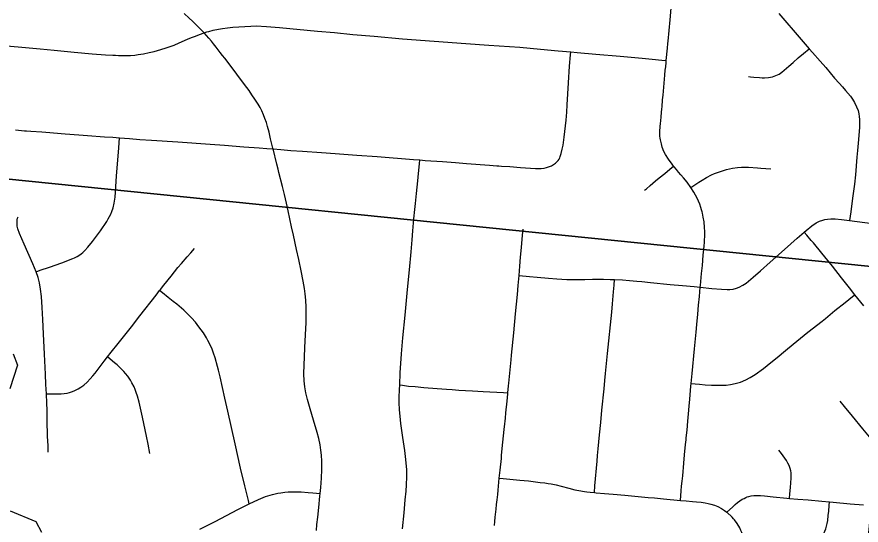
# Model space of a CAD drawing. Extents: x 0 to 34, y 0 to 22.
# Drawn here: x 7.042 to 7.798, y 17.803 to 18.258 of the extents above; entities that cross this region are included whole.
import ezdxf

# ---------------------------------------------------------------- set-up
doc = ezdxf.new("R2010")
doc.units = 0
for name, color, linetype in [('GM_X_City_Street', 7, 'Continuous'), ('GM_X_Corporation', 7, 'Continuous'), ('GM_X_Minor_River', 7, 'Continuous')]:
    doc.layers.add(name, color=color, linetype=linetype)

msp = doc.modelspace()

# ---------------------------------------------------------------- linework, layer by layer
at = {"layer": 'GM_X_City_Street'}
for points in [[(7.63592, 17.82554), (7.63662, 17.83406), (7.63707, 17.83837), (7.63752, 17.84268), (7.638, 17.84762), (7.63905, 17.85874), (7.63968, 17.86615), (7.64056, 17.87539), (7.641, 17.87968), (7.64116, 17.88152), (7.64186, 17.88828), (7.64257, 17.89629), (7.64316, 17.90307), (7.64378, 17.90984), (7.64434, 17.916), (7.64526, 17.92775), (7.6455, 17.9302), (7.64635, 17.93886), (7.64862, 17.9611), (7.64998, 17.97592), (7.65068, 17.98269), (7.65149, 17.99196), (7.65223, 17.99998), (7.653, 18.00797), (7.65374, 18.01616), (7.65388, 18.0178), (7.65494, 18.02855), (7.65559, 18.03562), (7.65642, 18.04473), (7.65709, 18.05274), (7.65742, 18.05641), (7.65755, 18.05826), (7.65773, 18.06175), (7.65782, 18.06602), (7.65754, 18.06965), (7.65707, 18.07467), (7.65635, 18.07879), (7.65562, 18.08252), (7.65532, 18.08369), (7.6549, 18.08526), (7.65425, 18.08761), (7.6532, 18.09058), (7.65085, 18.09575), (7.64795, 18.1013), (7.64533, 18.10542), (7.64186, 18.11009), (7.63871, 18.11393), (7.63634, 18.11679), (7.6343, 18.11907), (7.63235, 18.12144), (7.63034, 18.12375), (7.62986, 18.12435), (7.62843, 18.12613), (7.62515, 18.13056), (7.62262, 18.13473), (7.62127, 18.13742), (7.61975, 18.14136), (7.61892, 18.14429), (7.61809, 18.14784), (7.61776, 18.1496), (7.61756, 18.15133), (7.61747, 18.1543), (7.61757, 18.15613), (7.61818, 18.16288), (7.61834, 18.16471), (7.61876, 18.16898), (7.61939, 18.17577), (7.61954, 18.1776), (7.62008, 18.18375), (7.62045, 18.18806), (7.62205, 18.20596), (7.62246, 18.21027), (7.62279, 18.21334), (7.62314, 18.21704), (7.62333, 18.21905), (7.62436, 18.22997), (7.62482, 18.23426), (7.62499, 18.2361), (7.6267, 18.25521), (7.628, 18.2694)], [(7.31032, 17.79873), (7.31085, 17.80384), (7.31156, 17.81064), (7.31243, 17.81926), (7.31356, 17.82926), (7.31383, 17.83158), (7.31446, 17.83693), (7.31498, 17.84528), (7.31529, 17.8531), (7.31521, 17.86047), (7.31484, 17.86596), (7.31431, 17.87047), (7.31363, 17.87506), (7.31243, 17.88077), (7.31108, 17.88619), (7.30784, 17.89717), (7.30476, 17.9074), (7.30234, 17.91567), (7.30085, 17.92183), (7.2999, 17.92704), (7.29933, 17.93251), (7.2992, 17.93875), (7.29934, 17.94672), (7.29964, 17.95348), (7.3001, 17.96214), (7.30062, 17.97365), (7.30113, 17.98448), (7.3012, 17.98823), (7.30122, 17.99257), (7.30115, 17.99821), (7.30077, 18.00455), (7.30017, 18.01012), (7.29959, 18.01496), (7.29855, 18.02164), (7.29678, 18.03071), (7.29478, 18.041), (7.29266, 18.05005), (7.28987, 18.06269), (7.28822, 18.07006), (7.28513, 18.08435), (7.28355, 18.09134), (7.28175, 18.09901), (7.28001, 18.1063), (7.27681, 18.11884), (7.27609, 18.12175), (7.27494, 18.12632), (7.27167, 18.13988), (7.27152, 18.14052), (7.26941, 18.14902), (7.26798, 18.15496), (7.26655, 18.16), (7.26558, 18.16346), (7.26437, 18.16699), (7.26302, 18.17045), (7.26159, 18.17392), (7.25994, 18.17692), (7.25814, 18.18), (7.25528, 18.18444), (7.25272, 18.1882), (7.25024, 18.19196), (7.2461, 18.19745), (7.23241, 18.21595), (7.22835, 18.22099), (7.2264, 18.2234), (7.22421, 18.22618), (7.22068, 18.23076), (7.2182, 18.23393), (7.21639, 18.23618), (7.21406, 18.23897), (7.21219, 18.24115), (7.21008, 18.24363), (7.20707, 18.24671), (7.20332, 18.2503), (7.19955, 18.254), (7.19666, 18.25681), (7.19214, 18.26095)], [(7.7239, 18.26086), (7.74384, 18.23786), (7.7512, 18.22942), (7.75403, 18.22618), (7.76105, 18.21835), (7.76591, 18.21274), (7.7739, 18.20327), (7.77794, 18.19861), (7.78079, 18.19538), (7.7837, 18.19215), (7.78801, 18.18695), (7.78979, 18.18449), (7.79169, 18.18137), (7.79357, 18.17757), (7.79482, 18.17415), (7.79564, 18.17129), (7.79597, 18.16895), (7.79622, 18.16622), (7.79622, 18.16292), (7.79607, 18.15918), (7.79523, 18.14815), (7.79443, 18.13834), (7.79385, 18.13247), (7.79247, 18.11671), (7.79163, 18.10821), (7.7899, 18.09583), (7.78826, 18.0836), (7.78723, 18.07585)], [(7.03329, 18.23205), (7.04371, 18.23124), (7.06317, 18.22939), (7.07575, 18.22815), (7.09358, 18.22645), (7.1098, 18.22499), (7.12165, 18.22407), (7.12841, 18.2237), (7.13064, 18.22359), (7.13322, 18.22346), (7.13384, 18.22344), (7.13568, 18.22338), (7.13755, 18.2234), (7.14029, 18.22336), (7.144, 18.22352), (7.14799, 18.22385), (7.15105, 18.2242), (7.15573, 18.22499), (7.1609, 18.22607), (7.16522, 18.22707), (7.17117, 18.22869), (7.17588, 18.23016), (7.17958, 18.23147), (7.18314, 18.23278), (7.18761, 18.23471), (7.19502, 18.23795), (7.19865, 18.2395), (7.20213, 18.24081), (7.20575, 18.2422), (7.21008, 18.24363), (7.21241, 18.24445), (7.21401, 18.2449), (7.21803, 18.24606), (7.22289, 18.24706), (7.22636, 18.24768), (7.23076, 18.2483), (7.23555, 18.24877), (7.24111, 18.24915), (7.25176, 18.24977), (7.25663, 18.24984), (7.26566, 18.24946), (7.27732, 18.24853), (7.31144, 18.24529), (7.32665, 18.2439), (7.34295, 18.24226), (7.362, 18.24073), (7.38732, 18.23842), (7.41573, 18.23618), (7.44399, 18.2341), (7.46467, 18.23263), (7.49239, 18.23078), (7.51076, 18.22916), (7.52651, 18.22753), (7.53783, 18.22656), (7.54352, 18.22607), (7.56041, 18.2246), (7.58201, 18.22282), (7.6017, 18.22097), (7.61066, 18.22005), (7.61946, 18.21935), (7.62333, 18.21905)], [(7.69694, 18.20474), (7.69874, 18.20447), (7.70175, 18.20411), (7.7067, 18.20369), (7.70909, 18.20352), (7.71105, 18.20353), (7.71477, 18.20383), (7.71645, 18.20406), (7.71829, 18.20444), (7.71983, 18.2049), (7.72139, 18.20551), (7.72419, 18.20683), (7.72672, 18.20863), (7.73301, 18.21373), (7.73668, 18.21706), (7.74135, 18.22118), (7.74612, 18.22517), (7.7512, 18.22942)], [(7.04134, 18.15698), (7.04931, 18.15617), (7.05114, 18.15601), (7.05482, 18.15574), (7.06468, 18.15509), (7.06835, 18.1548), (7.08571, 18.15347), (7.09783, 18.15257), (7.10561, 18.15196), (7.12079, 18.15076), (7.1282, 18.15026), (7.13433, 18.14984), (7.14305, 18.14911), (7.15232, 18.14839), (7.16284, 18.14767), (7.18635, 18.14607), (7.21539, 18.14397), (7.22827, 18.14307), (7.24535, 18.14183), (7.25906, 18.1408), (7.26608, 18.14031), (7.27167, 18.13988), (7.27855, 18.13935), (7.28757, 18.13852), (7.2979, 18.1377), (7.31505, 18.1366), (7.32704, 18.1357), (7.3466, 18.13425), (7.36478, 18.13294), (7.39714, 18.13053), (7.40293, 18.13002), (7.40764, 18.12959), (7.42307, 18.12849), (7.43489, 18.12757), (7.44475, 18.12688), (7.46506, 18.12535), (7.47174, 18.12483), (7.47359, 18.12468), (7.476, 18.12457), (7.48352, 18.12399), (7.49302, 18.1233), (7.50184, 18.12268), (7.50625, 18.12234), (7.50949, 18.12227), (7.51155, 18.1224), (7.51396, 18.12268), (7.51631, 18.12321), (7.51795, 18.1237), (7.52055, 18.12473), (7.52254, 18.12582), (7.52432, 18.12719), (7.52581, 18.12874), (7.52649, 18.12964), (7.52736, 18.13084), (7.52801, 18.13198), (7.52843, 18.13301), (7.52938, 18.13571), (7.53028, 18.13962), (7.53103, 18.14333), (7.53204, 18.15031), (7.53369, 18.16565), (7.53428, 18.17263), (7.53461, 18.17924), (7.53581, 18.19889), (7.53681, 18.21377), (7.53764, 18.22415), (7.53783, 18.22656)], [(7.05969, 18.02995), (7.0634, 18.03128), (7.07158, 18.03423), (7.08257, 18.03812), (7.09245, 18.04184), (7.09412, 18.04258), (7.09625, 18.04369), (7.09799, 18.04464), (7.09982, 18.04596), (7.10141, 18.04722), (7.10328, 18.04896), (7.10599, 18.052), (7.11006, 18.0571), (7.11716, 18.06665), (7.12278, 18.07504), (7.12419, 18.07724), (7.12543, 18.07937), (7.12652, 18.08162), (7.12744, 18.0838), (7.12862, 18.08723), (7.12956, 18.09136), (7.13025, 18.09682), (7.13164, 18.11535), (7.13364, 18.14071), (7.13433, 18.14984)], [(7.38732, 17.80017), (7.38874, 17.81425), (7.38983, 17.82599), (7.39051, 17.8337), (7.39092, 17.8394), (7.39126, 17.84661), (7.39111, 17.8529), (7.39075, 17.85918), (7.39017, 17.86472), (7.3895, 17.87017), (7.38782, 17.88165), (7.3859, 17.89414), (7.38522, 17.90084), (7.3848, 17.90637), (7.38439, 17.913), (7.38439, 17.91786), (7.38472, 17.92448), (7.38491, 17.92872), (7.38539, 17.93957), (7.38657, 17.9565), (7.38773, 17.97083), (7.38975, 17.99106), (7.39184, 18.01425), (7.39367, 18.03186), (7.39503, 18.04787), (7.39595, 18.05851), (7.39662, 18.06647), (7.39763, 18.07729), (7.39848, 18.08554), (7.39903, 18.09102), (7.39998, 18.09985), (7.40115, 18.11124), (7.40173, 18.11777), (7.40257, 18.12641), (7.40293, 18.13002)], [(7.60388, 18.10294), (7.60551, 18.10422), (7.60881, 18.10712), (7.61353, 18.11124), (7.617, 18.1141), (7.62192, 18.118), (7.62658, 18.12172), (7.62986, 18.12435)], [(7.64533, 18.10542), (7.65241, 18.11002), (7.65552, 18.11205), (7.65924, 18.11431), (7.66366, 18.11656), (7.66651, 18.1178), (7.67174, 18.11977), (7.67711, 18.12135), (7.68259, 18.1225), (7.68688, 18.1231), (7.69058, 18.12342), (7.69304, 18.12352), (7.69674, 18.12352), (7.7048, 18.12305), (7.7079, 18.12279), (7.71677, 18.12209)], [(7.07053, 17.86878), (7.07046, 17.87119), (7.0703, 17.87445), (7.06998, 17.8829), (7.06959, 17.89684), (7.0694, 17.90627), (7.06921, 17.91259), (7.06882, 17.92092), (7.06837, 17.92918), (7.06798, 17.93834), (7.06727, 17.95616), (7.06637, 17.97436), (7.06565, 17.98732), (7.06501, 17.99817), (7.06435, 18.00775), (7.0636, 18.01454), (7.06256, 18.02005), (7.0614, 18.02495), (7.05969, 18.02995), (7.05682, 18.037), (7.04895, 18.05458), (7.04491, 18.06431), (7.04338, 18.06832), (7.043, 18.06956), (7.04284, 18.0707), (7.04268, 18.0722), (7.04263, 18.07377), (7.04261, 18.07497), (7.04274, 18.07646), (7.0431, 18.07799), (7.04365, 18.07897)], [(7.65374, 18.01616), (7.6642, 18.01507), (7.6727, 18.01428), (7.67783, 18.01401), (7.68022, 18.0141), (7.68305, 18.01445), (7.6862, 18.01522), (7.68863, 18.01622), (7.6919, 18.01791), (7.69473, 18.01985), (7.7011, 18.02525), (7.70757, 18.03091), (7.71615, 18.03861), (7.72898, 18.04994), (7.74031, 18.06003), (7.74676, 18.06552), (7.74853, 18.06702), (7.75358, 18.07118), (7.75729, 18.07366), (7.76039, 18.07516), (7.76322, 18.07622), (7.76526, 18.07675), (7.76747, 18.07711), (7.77057, 18.07729), (7.77428, 18.07729), (7.78004, 18.07684), (7.78723, 18.07585), (7.80774, 18.07304)], [(7.46965, 17.80309), (7.47006, 17.80673), (7.47033, 17.81054), (7.47104, 17.81754), (7.47152, 17.82188), (7.472, 17.82613), (7.47228, 17.82854), (7.47252, 17.83092), (7.47287, 17.83456), (7.47362, 17.84194), (7.47397, 17.84531), (7.47473, 17.85252), (7.47579, 17.86294), (7.47607, 17.86598), (7.47715, 17.87745), (7.47836, 17.88885), (7.47891, 17.89402), (7.47912, 17.89623), (7.47939, 17.89918), (7.47986, 17.90394), (7.48096, 17.91427), (7.48157, 17.92091), (7.48164, 17.92169), (7.4822, 17.9281), (7.48243, 17.93027), (7.48323, 17.93921), (7.48447, 17.95109), (7.48492, 17.95545), (7.48687, 17.97546), (7.48843, 17.99223), (7.49013, 18.00951), (7.49086, 18.01765), (7.49165, 18.02667), (7.49227, 18.03508), (7.49298, 18.04312), (7.49379, 18.05171), (7.49483, 18.06268), (7.49536, 18.06817)], [(7.79999, 17.99945), (7.79461, 18.00616), (7.79204, 18.00936), (7.78715, 18.01548), (7.78005, 18.02444), (7.77187, 18.03486), (7.76243, 18.04667), (7.75493, 18.05573), (7.75291, 18.05807), (7.74902, 18.06278), (7.74676, 18.06552)], [(7.06882, 17.92092), (7.07276, 17.92079), (7.07857, 17.92079), (7.08216, 17.92092), (7.08477, 17.92114), (7.08738, 17.92149), (7.0895, 17.92198), (7.09133, 17.92257), (7.09358, 17.92347), (7.09535, 17.92425), (7.09732, 17.92522), (7.09979, 17.92671), (7.1024, 17.92861), (7.10536, 17.93129), (7.10804, 17.93418), (7.1103, 17.93686), (7.11234, 17.93926), (7.11607, 17.94421), (7.12064, 17.95014), (7.12348, 17.9538), (7.12673, 17.95798), (7.13293, 17.96572), (7.14485, 17.98074), (7.1525, 17.99057), (7.16705, 18.00917), (7.17016, 18.01309), (7.17091, 18.01404), (7.17395, 18.0179), (7.18034, 18.02609), (7.18648, 18.03369), (7.18969, 18.0374), (7.19491, 18.04326), (7.19816, 18.04696), (7.20147, 18.0508)], [(7.49165, 18.02667), (7.50103, 18.02569), (7.50793, 18.02507), (7.51784, 18.02419), (7.52536, 18.02366), (7.53448, 18.02321), (7.53943, 18.02304), (7.54642, 18.02304), (7.55057, 18.0232), (7.5573, 18.02336), (7.55973, 18.02341), (7.56338, 18.02346), (7.56702, 18.0234), (7.57313, 18.02321), (7.57689, 18.02302), (7.58417, 18.02265), (7.59033, 18.02217), (7.59709, 18.02157), (7.60139, 18.02122), (7.60925, 18.02047), (7.62668, 18.0187), (7.63774, 18.01764), (7.64827, 18.01667), (7.65374, 18.01616)], [(7.55897, 17.83253), (7.55949, 17.83846), (7.56144, 17.86062), (7.56182, 17.86554), (7.56239, 17.87171), (7.56372, 17.88403), (7.56472, 17.89514), (7.56581, 17.90624), (7.56763, 17.92537), (7.56826, 17.93278), (7.56885, 17.93894), (7.57075, 17.95683), (7.57458, 17.99382), (7.5753, 18.0012), (7.57609, 18.01212), (7.57657, 18.01788), (7.57689, 18.02302)], [(7.25032, 17.82257), (7.24957, 17.82552), (7.24624, 17.83868), (7.24258, 17.85442), (7.23774, 17.87616), (7.23447, 17.89068), (7.23115, 17.90542), (7.2285, 17.91689), (7.22433, 17.93596), (7.22284, 17.94196), (7.222, 17.94513), (7.21975, 17.95312), (7.21834, 17.95729), (7.21701, 17.96079), (7.21484, 17.9657), (7.21325, 17.96861), (7.212, 17.97094), (7.20926, 17.97552), (7.20534, 17.98086), (7.20218, 17.98486), (7.19868, 17.98877), (7.19169, 17.99568), (7.18552, 18.00093), (7.18235, 18.00334), (7.17769, 18.0071), (7.17278, 18.01101), (7.17016, 18.01309)], [(7.6455, 17.9302), (7.64928, 17.92979), (7.6529, 17.92938), (7.65804, 17.9289), (7.6637, 17.9286), (7.66994, 17.92849), (7.6742, 17.92858), (7.67702, 17.92865), (7.68064, 17.92906), (7.68499, 17.92993), (7.68984, 17.93138), (7.69454, 17.93326), (7.69849, 17.93528), (7.70276, 17.93799), (7.71027, 17.9436), (7.71689, 17.94876), (7.72252, 17.95322), (7.73008, 17.9596), (7.73666, 17.96523), (7.74993, 17.97601), (7.76272, 17.98595), (7.76565, 17.98829), (7.77421, 17.99522), (7.78329, 18.00262), (7.78997, 18.00776), (7.79204, 18.00936)], [(7.16142, 17.86741), (7.15987, 17.8758), (7.15844, 17.88294), (7.15486, 17.89992), (7.15183, 17.91324), (7.15041, 17.91874), (7.14929, 17.92212), (7.1483, 17.92459), (7.14725, 17.92706), (7.14534, 17.9308), (7.144, 17.93305), (7.1428, 17.93496), (7.14167, 17.93665), (7.1397, 17.93912), (7.13808, 17.94088), (7.13646, 17.9425), (7.13491, 17.94413), (7.13208, 17.94666), (7.12983, 17.94864), (7.12595, 17.95174), (7.12348, 17.9538)], [(7.38491, 17.92872), (7.38732, 17.92844), (7.39262, 17.92782), (7.39865, 17.92729), (7.40652, 17.92659), (7.41837, 17.92561), (7.42684, 17.92489), (7.43191, 17.92455), (7.43784, 17.92419), (7.4436, 17.92384), (7.44988, 17.92348), (7.45943, 17.92287), (7.47775, 17.92189), (7.48164, 17.92169)], [(7.82663, 17.81887), (7.82692, 17.82192), (7.82738, 17.82668), (7.82775, 17.83099), (7.8283, 17.8374), (7.82848, 17.8406), (7.82848, 17.84353), (7.82839, 17.84601), (7.82811, 17.84839), (7.82738, 17.85132), (7.82683, 17.85324), (7.82583, 17.85562), (7.82509, 17.857), (7.82436, 17.85828), (7.82363, 17.85938), (7.82088, 17.86286), (7.8174, 17.86716), (7.81218, 17.87376), (7.80503, 17.88246), (7.79899, 17.8896), (7.78974, 17.90095), (7.78278, 17.90947), (7.77894, 17.91433)], [(7.7334, 17.82734), (7.73379, 17.83135), (7.73434, 17.83703), (7.73498, 17.84546), (7.73507, 17.84793), (7.73498, 17.85022), (7.7347, 17.85205), (7.73425, 17.85397), (7.73324, 17.85663), (7.73214, 17.85892), (7.73077, 17.86121), (7.72948, 17.86313), (7.72628, 17.86734), (7.72386, 17.87056)], [(7.47397, 17.84531), (7.47731, 17.84502), (7.49222, 17.84368), (7.50002, 17.84286), (7.51044, 17.84165), (7.51479, 17.84113), (7.51779, 17.84068), (7.52041, 17.84023), (7.52491, 17.83933), (7.52926, 17.83834), (7.53627, 17.83644), (7.54162, 17.83506), (7.54515, 17.83431), (7.55002, 17.83349), (7.55234, 17.83318), (7.55519, 17.83288), (7.55897, 17.83253), (7.56074, 17.83236), (7.56794, 17.83168), (7.57566, 17.83101), (7.58637, 17.83011), (7.59507, 17.82936), (7.60129, 17.82876), (7.60714, 17.82823), (7.61268, 17.82779), (7.62093, 17.82704), (7.63592, 17.82554), (7.64117, 17.82508), (7.6469, 17.82453), (7.65028, 17.82423), (7.65451, 17.82381), (7.65815, 17.82333), (7.6607, 17.82288), (7.66309, 17.82228), (7.66654, 17.82123), (7.66954, 17.81995), (7.67261, 17.81823), (7.67532, 17.8165), (7.67749, 17.81508)], [(7.20605, 17.79968), (7.21992, 17.80666), (7.2402, 17.81741), (7.25032, 17.82257), (7.25847, 17.82642), (7.26477, 17.82886), (7.2712, 17.83086), (7.27595, 17.83193), (7.27864, 17.83235), (7.282, 17.83281), (7.28513, 17.8331), (7.28838, 17.83318), (7.29171, 17.83318), (7.29486, 17.83319), (7.29669, 17.83308), (7.30304, 17.83268), (7.30705, 17.83227), (7.31383, 17.83158)], [(7.67749, 17.81508), (7.68259, 17.81958), (7.68484, 17.82183), (7.68693, 17.82362), (7.68896, 17.82505), (7.69128, 17.82648), (7.69285, 17.8273), (7.69436, 17.82805), (7.69563, 17.82857), (7.69703, 17.82909), (7.69938, 17.82962), (7.70155, 17.82984), (7.70315, 17.82994), (7.70462, 17.82993), (7.70755, 17.82977), (7.71119, 17.8295), (7.71894, 17.82873), (7.7312, 17.82755), (7.7334, 17.82734), (7.74105, 17.82663), (7.75027, 17.82587), (7.76245, 17.82476), (7.76937, 17.82413), (7.77262, 17.82384), (7.7877, 17.82258), (7.79967, 17.82152)], [(7.76131, 17.79092), (7.76254, 17.7928), (7.76346, 17.79454), (7.76428, 17.796), (7.7652, 17.79811), (7.76593, 17.80022), (7.76657, 17.8025), (7.76712, 17.80489), (7.76767, 17.80764), (7.76822, 17.81194), (7.76859, 17.81578), (7.76904, 17.82082), (7.76937, 17.82413)], [(7.69019, 17.74348), (7.69048, 17.7464), (7.69175, 17.75911), (7.69276, 17.76845), (7.69357, 17.77698), (7.69357, 17.78216), (7.6933, 17.7864), (7.69256, 17.79063), (7.69203, 17.79285), (7.69135, 17.7952), (7.69088, 17.79675), (7.69007, 17.79863), (7.68907, 17.80085), (7.68664, 17.80482), (7.68423, 17.80811), (7.68349, 17.80912), (7.68228, 17.81053), (7.67749, 17.81508)]]:
    msp.add_lwpolyline(points, dxfattribs=at)
at = {"layer": 'GM_X_Corporation'}
for points in [[(7.91428, 19.0453), (7.827, 18.03271), (6.80258, 18.13648), (6.88634, 19.14308)], [(6.80258, 18.13648), (7.827, 18.03271), (7.72877, 17.02108), (6.71605, 17.12273)]]:
    msp.add_lwpolyline(points, close=True, dxfattribs=at)
at = {"layer": 'GM_X_Minor_River'}
for points in [[(7.039, 17.95665), (7.04298, 17.94631), (7.03613, 17.92519)], [(7.03632, 17.81619), (7.05928, 17.80657), (7.06441, 17.79697)]]:
    msp.add_lwpolyline(points, dxfattribs=at)

doc.saveas('drawing.dxf')
